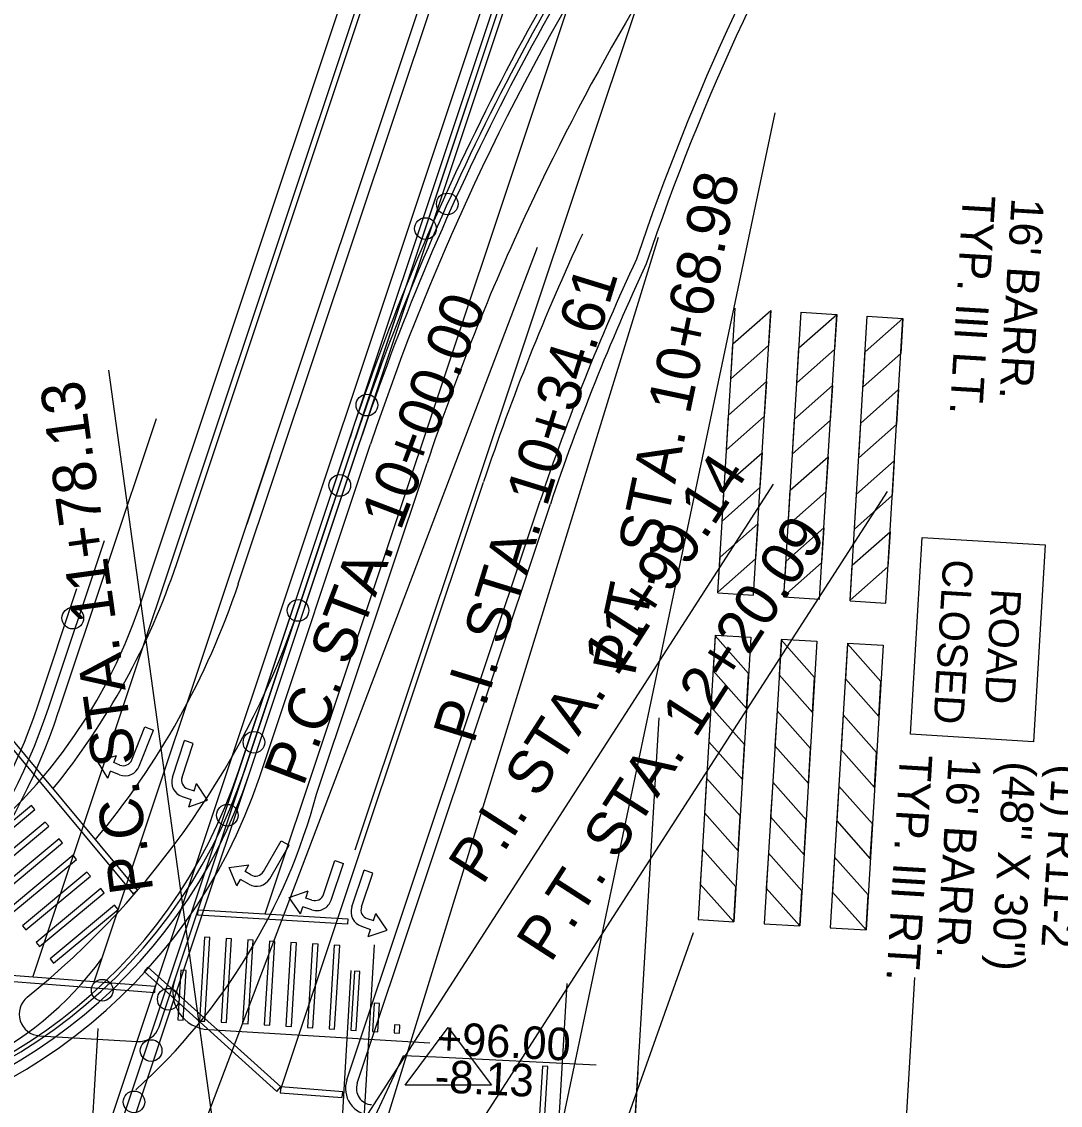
# Model space of a CAD drawing. Extents: x 659657 to 668193, y 633084 to 648639.
# Drawn here: x 661820.9 to 662012.7, y 642494.3 to 642694.4 of the extents above; entities that cross this region are included whole.
import ezdxf

# ---------------------------------------------------------------- set-up
doc = ezdxf.new("R2010")
doc.units = 0
for name, color, linetype in [('R_Draft', 7, 'Continuous'), ('R_MOT_Stage 3', 7, 'Continuous'), ('R_MOT_STAGE 3_ALG', 7, 'Continuous'), ('R_MOT_Stage 3_Striping', 7, 'Continuous'), ('R_MOT_Stage 4', 7, 'Continuous'), ('R_MOT_STAGE 4_ALG', 7, 'Continuous'), ('R_MOT_Stage 4_Striping', 7, 'Continuous'), ('R_MOT_Stage 5_Striping', 7, 'Continuous'), ('R_MOT_Stage 5_Striping_PPM', 7, 'Continuous'), ('R_ROW Annot', 7, 'Continuous'), ('S_EXISTING_ALIGNMENT', 7, 'Continuous'), ('T_SIGNAL CONTROL CABINET', 7, 'Continuous')]:
    doc.layers.add(name, color=color, linetype=linetype)

msp = doc.modelspace()

# ---------------------------------------------------------------- linework, layer by layer
msp.add_line((661897.38, 642503.25), (661926.96, 642501.81))
msp.add_lwpolyline([(661879.19, 642477.42), (661891.39, 642503.54), (661897.38, 642503.25)])
at = {"layer": 'R_Draft'}
msp.add_lwpolyline([(661899.68, 642508.67), (661907.64, 642498.06), (661891.73, 642498.06)], close=True, dxfattribs=at)
at = {"layer": 'R_MOT_Stage 3'}
for p, q in [((661861.01, 642556.11), (661881.53, 642617.63)), ((661862.9, 642555.48), (661883.43, 642616.99)), ((661882.86, 642498.38), (661918.53, 642605.28))]:
    msp.add_line(p, q, dxfattribs=at)
for centre in [(661899.49, 642660.73), (661884.64, 642623.6), (661871.93, 642585.68), (661858.88, 642547.88), (661835.79, 642515.56)]:
    msp.add_circle(centre, 2, dxfattribs=at)
for centre, radius, start, end in [((662313.83, 642473.36), 455.74, 144.6079, 161.5452), ((662339.24, 642514.77), 424.99, 148.4937, 161.4937), ((662313.83, 642473.36), 453.74, 144.6079, 161.5452), ((662313.83, 642473.36), 416.74, 154.9715, 161.5452), ((661769.94, 642586.5), 96, 273.5027, 341.5452), ((661769.94, 642586.5), 98, 273.5027, 341.5452), ((661885.7, 642497.43), 3, 161.5452, 266.5452)]:
    msp.add_arc(centre, radius, start, end, dxfattribs=at)
at = {"layer": 'R_MOT_STAGE 3_ALG'}
for points in [[(661857.55, 642481.46), (661836.99, 642630.04)], [(661878.51, 642482.84), (661959.69, 642608.97)], [(661899.48, 642481.57), (661980.74, 642607.66)]]:
    msp.add_lwpolyline(points, dxfattribs=at)
at = {"layer": 'R_MOT_Stage 3_Striping'}
for p, q in [((661864.8, 642554.84), (661885.33, 642616.36)), ((661875.37, 642551.76), (661895.76, 642612.88)), ((661868.78, 642497.27), (661906.2, 642609.39)), ((661880.96, 642499.01), (661916.63, 642605.91))]:
    msp.add_line(p, q, dxfattribs=at)
for points in [[(661868.73, 642497.7), (661844.23, 642519.85), (661843.51, 642519.05), (661868.01, 642496.89)], [(661880.19, 642496.81), (661868.73, 642497.7), (661868.65, 642496.64), (661880.11, 642495.75)]]:
    msp.add_lwpolyline(points, close=True, dxfattribs=at)
for centre, radius, start, end in [((662313.83, 642473.36), 451.74, 133.5235, 161.5452), ((662313.83, 642473.36), 440.74, 133.5235, 154.9715), ((662339.24, 642514.77), 426.97, 148.4632, 161.4632), ((662313.83, 642473.36), 440.74, 154.9715, 161.5452), ((662313.83, 642473.36), 429.74, 154.9715, 161.5452), ((662313.83, 642473.36), 418.74, 154.9715, 161.5452), ((661769.94, 642586.5), 100, 273.5027, 341.5452), ((661766.07, 642581.09), 113.16, 312.1394, 344.9775), ((661885.7, 642497.43), 5, 161.5452, 266.5452)]:
    msp.add_arc(centre, radius, start, end, dxfattribs=at)
at = {"layer": 'R_MOT_Stage 4'}
for p, q in [((661838.7, 642489.27), (661920.29, 642733.77)), ((661840.6, 642488.63), (661922.19, 642733.14)), ((661825.84, 642567.63), (661836.18, 642598.6)), ((661823.95, 642568.26), (661831.12, 642589.75))]:
    msp.add_line(p, q, dxfattribs=at)
for centre in [(661895.46, 642656.19), (661879.63, 642608.76), (661830.34, 642584.27), (661863.8, 642561.34), (661847.98, 642513.91), (661844.81, 642504.42), (661841.65, 642494.94)]:
    msp.add_circle(centre, 2, dxfattribs=at)
for radius in [118, 116]:
    msp.add_arc((661713.91, 642604.98), radius, 266.5452, 341.5452, dxfattribs=at)
at = {"layer": 'R_MOT_STAGE 4_ALG'}
for points in [[(661912.94, 642454.05), (661960.04, 642677.54)], [(661879.63, 642463.45), (661938.46, 642654.61)], [(661845.1, 642465.81), (661916.16, 642652.76)]]:
    msp.add_lwpolyline(points, dxfattribs=at)
at = {"layer": 'R_MOT_Stage 4_Striping'}
for p, q in [((661822.98, 642517.98), (661897.53, 642741.37)), ((661834.28, 642517.1), (661907.96, 642737.89)), ((661836.8, 642489.9), (661918.4, 642734.4)), ((661827.74, 642566.99), (661845.8, 642621.12)), ((661866.67, 642614.16), (661862.49, 642601.61))]:
    msp.add_line(p, q, dxfattribs=at)
msp.add_lwpolyline([(661845.56, 642516.22), (661798.06, 642519.91), (661797.98, 642518.86), (661845.48, 642515.17)], close=True, dxfattribs=at)
msp.add_arc((661713.91, 642604.98), 120, 266.5452, 341.5452, dxfattribs=at)
at = {"layer": 'R_MOT_Stage 5_Striping'}
msp.add_lwpolyline([(661917.04, 642501.55), (661915.05, 642468.61), (661916.05, 642468.55), (661918.04, 642501.49)], close=True, dxfattribs=at)
at = {"layer": 'R_MOT_Stage 5_Striping_PPM'}
for p, q in [((661849.53, 642594.37), (661898.48, 642741.05)), ((661860.91, 642590.57), (661909.86, 642737.25)), ((661872.29, 642586.77), (661921.24, 642733.45)), ((661865.89, 642529.68), (661932.63, 642729.66)), ((661882.48, 642541.47), (661944.01, 642725.86)), ((661846.27, 642508.79), (661872.29, 642586.77)), ((661822.71, 642549.69), (661810.8, 642539.77)), ((661811.44, 642539), (661823.35, 642548.92)), ((661823.35, 642548.92), (661822.71, 642549.69)), ((661825.27, 642546.61), (661813.36, 642536.69)), ((661814, 642535.93), (661825.91, 642545.84)), ((661825.91, 642545.84), (661825.27, 642546.61)), ((661827.83, 642543.54), (661815.92, 642533.62)), ((661816.56, 642532.85), (661828.47, 642542.77)), ((661828.47, 642542.77), (661827.83, 642543.54)), ((661830.39, 642540.47), (661818.48, 642530.55)), ((661819.12, 642529.78), (661831.03, 642539.7)), ((661831.03, 642539.7), (661830.39, 642540.47)), ((661832.95, 642537.39), (661821.04, 642527.47)), ((661833.59, 642536.62), (661832.95, 642537.39)), ((661821.68, 642526.7), (661833.59, 642536.62)), ((661835.51, 642534.32), (661823.59, 642524.4)), ((661824.23, 642523.63), (661836.15, 642533.55)), ((661836.15, 642533.55), (661835.51, 642534.32)), ((661838.07, 642531.24), (661826.15, 642521.33)), ((661838.71, 642530.48), (661838.07, 642531.24)), ((661826.79, 642520.56), (661838.71, 642530.48)), ((661821.04, 642527.47), (661821.68, 642526.7)), ((661854.66, 642525.35), (661853.73, 642509.88)), ((661855.66, 642525.29), (661854.66, 642525.35)), ((661854.73, 642509.82), (661855.66, 642525.29)), ((661858.65, 642525.11), (661857.72, 642509.64)), ((661859.65, 642525.05), (661858.65, 642525.11)), ((661858.72, 642509.58), (661859.65, 642525.05)), ((661862.65, 642524.87), (661861.71, 642509.4)), ((661863.65, 642524.81), (661862.65, 642524.87)), ((661862.71, 642509.34), (661863.65, 642524.81)), ((661823.59, 642524.4), (661824.23, 642523.63)), ((661866.64, 642524.63), (661865.71, 642509.16)), ((661867.64, 642524.57), (661866.64, 642524.63)), ((661866.7, 642509.1), (661867.64, 642524.57)), ((661870.63, 642524.39), (661869.7, 642508.92)), ((661871.63, 642524.33), (661870.63, 642524.39)), ((661870.7, 642508.86), (661871.63, 642524.33)), ((661874.63, 642524.15), (661873.69, 642508.68)), ((661875.62, 642524.09), (661874.63, 642524.15)), ((661874.69, 642508.62), (661875.62, 642524.09)), ((661878.62, 642523.91), (661877.68, 642508.43)), ((661879.62, 642523.85), (661878.62, 642523.91)), ((661878.68, 642508.37), (661879.62, 642523.85)), ((661826.15, 642521.33), (661826.79, 642520.56)), ((661850.29, 642519.25), (661849.73, 642510.12)), ((661851.28, 642519.19), (661850.29, 642519.25)), ((661850.73, 642510.06), (661851.28, 642519.19)), ((661882.33, 642519.06), (661881.68, 642508.19)), ((661883.33, 642519), (661882.33, 642519.06)), ((661882.67, 642508.13), (661883.33, 642519)), ((661885.98, 642513.15), (661885.67, 642507.95)), ((661886.98, 642513.09), (661885.98, 642513.15)), ((661886.67, 642507.89), (661886.98, 642513.09)), ((661849.73, 642510.12), (661850.73, 642510.06)), ((661853.73, 642509.88), (661854.73, 642509.82)), ((661857.72, 642509.64), (661858.72, 642509.58)), ((661861.71, 642509.4), (661862.71, 642509.34)), ((661865.71, 642509.16), (661866.7, 642509.1)), ((661869.7, 642508.92), (661870.7, 642508.86)), ((661889.75, 642509.17), (661889.66, 642507.71)), ((661890.75, 642509.11), (661889.75, 642509.17)), ((661890.66, 642507.65), (661890.75, 642509.11)), ((661824.2, 642507.16), (661842.23, 642506.07)), ((661873.69, 642508.68), (661874.69, 642508.62)), ((661877.68, 642508.43), (661878.68, 642508.37)), ((661881.68, 642508.19), (661882.67, 642508.13)), ((661885.67, 642507.95), (661886.67, 642507.89)), ((661889.66, 642507.71), (661890.66, 642507.65))]:
    msp.add_line(p, q, dxfattribs=at)
for points in [[(661814.44, 642567.43), (661842.3, 642533.98), (661841.53, 642533.34), (661813.67, 642566.79)], [(661853.49, 642530.43), (661881.11, 642528.77), (661881.04, 642527.77), (661853.43, 642529.43)]]:
    msp.add_lwpolyline(points, close=True, dxfattribs=at)
for centre, radius, start, end in [((661723.37, 642636.47), 133, 320.9745, 341.5452), ((661723.37, 642636.47), 145, 320.0378, 341.5452), ((661723.37, 642636.47), 157, 308.8878, 341.5452), ((661824.44, 642511.15), 4, 128.8878, 266.5452), ((661842.48, 642510.06), 4, 266.5452, 341.5452)]:
    msp.add_arc(centre, radius, start, end, dxfattribs=at)
at = {"layer": 'R_ROW Annot'}
for p, q in [((661949.44, 642588.92), (661952.61, 642641.46)), ((661956.02, 642588.52), (661959.19, 642641.07)), ((661961.63, 642588.19), (661964.8, 642640.73)), ((661964.8, 642640.73), (661971.38, 642640.33)), ((661964.8, 642640.73), (661971.38, 642640.33)), ((661968.21, 642587.79), (661971.38, 642640.33)), ((661973.84, 642587.45), (661977.01, 642639.99)), ((661977.01, 642639.99), (661983.61, 642639.59)), ((661977.03, 642639.95), (661977.07, 642639.99)), ((661980.44, 642587.05), (661983.61, 642639.59)), ((661984.99, 642562.82), (661987.19, 642599.15)), ((661987.19, 642599.15), (662009.88, 642597.78)), ((662009.88, 642597.78), (662007.69, 642561.45)), ((661949.44, 642588.92), (661956.02, 642588.52)), ((661961.63, 642588.19), (661968.21, 642587.79)), ((661973.84, 642587.45), (661980.44, 642587.05)), ((661948.97, 642581.13), (661945.8, 642528.59)), ((661948.97, 642581.13), (661955.55, 642580.73)), ((661955.55, 642580.73), (661952.37, 642528.19)), ((661961.16, 642580.39), (661957.99, 642527.85)), ((661961.16, 642580.39), (661967.74, 642579.99)), ((661967.74, 642579.99), (661964.56, 642527.45)), ((661973.37, 642579.65), (661970.2, 642527.11)), ((661973.37, 642579.65), (661979.96, 642579.26)), ((661979.96, 642579.26), (661976.79, 642526.71)), ((662007.69, 642561.45), (661984.99, 642562.82)), ((661945.8, 642528.59), (661952.37, 642528.19)), ((661957.99, 642527.85), (661964.56, 642527.45)), ((661957.99, 642527.85), (661964.56, 642527.45)), ((661970.2, 642527.11), (661976.79, 642526.71)), ((661970.22, 642527.15), (661970.25, 642527.11)), ((661932.01, 642489.86), (661944.96, 642526.23))]:
    msp.add_line(p, q, dxfattribs=at)
for points in [[(661959.19, 642641.07), (661958.78, 642634.61), (661951.82, 642628.45), (661952.21, 642634.89)], [(661971.38, 642640.33), (661970.97, 642633.87), (661964.01, 642627.71), (661964.4, 642634.15)], [(661983.61, 642639.59), (661983.2, 642633.13), (661976.24, 642626.97), (661976.63, 642633.41)], [(661958.39, 642627.94), (661957.99, 642621.48), (661951.03, 642615.32), (661951.42, 642621.76)], [(661970.59, 642627.2), (661970.18, 642620.74), (661963.22, 642614.58), (661963.61, 642621.02)], [(661982.81, 642626.46), (661982.4, 642620), (661975.45, 642613.84), (661975.84, 642620.28)], [(661957.6, 642614.81), (661957.19, 642608.35), (661950.24, 642602.19), (661950.63, 642608.63)], [(661969.79, 642614.07), (661969.38, 642607.61), (661962.43, 642601.45), (661962.82, 642607.89)], [(661982.02, 642613.33), (661981.61, 642606.88), (661974.66, 642600.71), (661975.05, 642607.15)], [(661956.81, 642601.68), (661956.4, 642595.22), (661949.45, 642589.06), (661949.84, 642595.5)], [(661969, 642600.94), (661968.59, 642594.49), (661961.64, 642588.32), (661962.03, 642594.76)], [(661981.23, 642600.21), (661980.82, 642593.75), (661973.87, 642587.59), (661974.25, 642594.02)], [(661954.75, 642567.58), (661955.12, 642574.04), (661948.96, 642580.99), (661948.57, 642574.55)], [(661966.94, 642566.84), (661967.31, 642573.3), (661961.15, 642580.25), (661960.76, 642573.81)], [(661979.17, 642566.1), (661979.54, 642572.56), (661973.38, 642579.52), (661972.99, 642573.08)], [(661953.96, 642554.45), (661954.33, 642560.91), (661948.17, 642567.86), (661947.78, 642561.42)], [(661966.15, 642553.71), (661966.52, 642560.17), (661960.36, 642567.13), (661959.97, 642560.69)], [(661978.38, 642552.97), (661978.75, 642559.43), (661972.59, 642566.39), (661972.2, 642559.95)], [(661953.17, 642541.32), (661953.54, 642547.78), (661947.37, 642554.73), (661946.99, 642548.29)], [(661965.36, 642540.58), (661965.73, 642547.04), (661959.56, 642554), (661959.18, 642547.56)], [(661977.59, 642539.84), (661977.96, 642546.3), (661971.79, 642553.26), (661971.4, 642546.82)], [(661952.37, 642528.19), (661952.74, 642534.65), (661946.58, 642541.6), (661946.19, 642535.16)], [(661964.56, 642527.45), (661964.93, 642533.91), (661958.77, 642540.87), (661958.38, 642534.43)], [(661976.79, 642526.71), (661977.16, 642533.18), (661971, 642540.13), (661970.61, 642533.69)]]:
    msp.add_lwpolyline(points, close=True, dxfattribs=at)
at = {"layer": 'S_EXISTING_ALIGNMENT'}
msp.add_arc((661937.25, 642496.11), 249.11, 115.6664, 161.5452, dxfattribs=at)
at = {"layer": 'T_SIGNAL CONTROL CABINET'}
for p, q in [((661842.83, 642586.93), (661894.68, 642742.32)), ((661849.17, 642517.48), (661921.24, 642733.45)), ((661862.09, 642556.21), (661882.48, 642617.31)), ((661926.57, 642366.23), (661938.63, 642565.87)), ((661841.25, 642558.08), (661843.66, 642564.21)), ((661842.61, 642556.94), (661845.23, 642563.6)), ((661843.66, 642564.21), (661845.23, 642563.6)), ((661848.74, 642554.89), (661851, 642561.67)), ((661850.52, 642554.89), (661852.6, 642561.14)), ((661852.6, 642561.14), (661851, 642561.67)), ((661834.9, 642557.86), (661838.44, 642558.88)), ((661837.93, 642557.58), (661838.44, 642558.88)), ((661836.8, 642554.7), (661834.9, 642557.86)), ((661839.06, 642557.13), (661837.93, 642557.58)), ((661836.8, 642554.7), (661837.31, 642556.01)), ((661838.97, 642555.35), (661837.31, 642556.01)), ((661851.58, 642552.75), (661852.74, 642552.37)), ((661852.74, 642552.37), (661853.18, 642553.7)), ((661855.24, 642550.64), (661853.18, 642553.7)), ((661850.52, 642551.33), (661852.21, 642550.77)), ((661851.76, 642549.43), (661852.21, 642550.77)), ((661851.76, 642549.43), (661855.24, 642550.64)), ((661865.53, 642537.48), (661868.84, 642543.17)), ((661868.84, 642543.17), (661870.3, 642542.32)), ((661866.7, 642536.14), (661870.3, 642542.32)), ((661876.64, 642533.26), (661878.72, 642539.51)), ((661878.06, 642532.19), (661880.33, 642538.98)), ((661878.72, 642539.51), (661880.33, 642538.98)), ((661859.22, 642538.22), (661862.88, 642538.69)), ((661860.61, 642534.81), (661859.22, 642538.22)), ((661862.17, 642537.48), (661862.88, 642538.69)), ((661863.22, 642536.87), (661862.17, 642537.48)), ((661881.86, 642530.93), (661884.12, 642537.71)), ((661883.64, 642530.93), (661885.72, 642537.18)), ((661885.72, 642537.18), (661884.12, 642537.71)), ((661860.61, 642534.81), (661861.32, 642536.02)), ((661862.86, 642535.13), (661861.32, 642536.02)), ((661870.31, 642532.7), (661873.79, 642533.91)), ((661873.35, 642532.58), (661873.79, 642533.91)), ((661872.37, 642529.65), (661870.31, 642532.7)), ((661872.37, 642529.65), (661872.81, 642530.98)), ((661874.5, 642530.42), (661872.81, 642530.98)), ((661874.5, 642532.19), (661873.35, 642532.58)), ((661884.7, 642528.79), (661885.86, 642528.41)), ((661885.86, 642528.41), (661886.3, 642529.74)), ((661888.36, 642526.68), (661886.3, 642529.74)), ((661883.63, 642527.37), (661885.32, 642526.8)), ((661884.88, 642525.47), (661885.32, 642526.8)), ((661884.88, 642525.47), (661888.36, 642526.68)), ((661886.01, 642523.96), (661879.68, 642419.15)), ((661881.71, 642519.21), (661875.69, 642419.39)), ((661915.61, 642416.98), (661921.64, 642516.8)), ((661979.5, 642413.13), (661985.82, 642517.94)), ((661834.98, 642508.51), (661831.17, 642445.42)), ((661896.25, 642505.81), (661855.39, 642508.28))]:
    msp.add_line(p, q, dxfattribs=at)
msp.add_lwpolyline([(661934.68, 642500.49), (661932.33, 642461.56)], dxfattribs=at)
for centre, radius, start, end in [((662313.83, 642473.36), 454.74, 144.6079, 161.5452), ((661750.82, 642617.63), 97, 268.8358, 341.5452), ((661840, 642557.97), 2.81, 248.5304, 338.5304), ((661839.68, 642558.7), 1.69, 248.5304, 338.5304), ((661770.08, 642586.92), 97, 270.2072, 341.5452), ((661851.41, 642554), 2.81, 161.5452, 251.5452), ((661852.12, 642554.35), 1.69, 161.5452, 251.5452), ((661864.07, 642538.32), 1.69, 239.7956, 329.7956), ((661864.27, 642537.56), 2.81, 239.7956, 329.7956), ((661875.04, 642533.79), 1.69, 251.5452, 341.5452), ((661875.39, 642533.08), 2.81, 251.5452, 341.5452), ((661884.52, 642530.04), 2.81, 161.5452, 251.5452), ((661885.24, 642530.39), 1.69, 161.5452, 251.5452), ((661784.89, 642558.62), 63, 266.5452, 323.7924), ((661855.81, 642515.27), 7, 161.5452, 266.5452)]:
    msp.add_arc(centre, radius, start, end, dxfattribs=at)

# ---------------------------------------------------------------- texts
for s, p in [('+96.00', (661897.4, 642503.75)), ('-8.13', (661897.06, 642496.76))]:
    msp.add_text(s, height=6, rotation=357.2199).set_placement(p)
at = {"layer": 'R_MOT_STAGE 3_ALG'}
for s, rotation, p in [('P.C. STA. 11+78.13', 97.8788, (661845.25, 642533.92)), ('P.I. STA. 11+99.14', 57.2345, (661906.01, 642534.79)), ('P.T. STA. 12+20.09', 57.1995, (661918.58, 642520.43))]:
    msp.add_text(s, height=8, rotation=rotation, dxfattribs=at).set_placement(p)
at = {"layer": 'R_MOT_STAGE 4_ALG'}
for s, rotation, p in [('P.T. STA. 10+68.98', 78.0985, (661934.06, 642573.41)), ('P.I. STA. 10+34.61', 72.8922, (661904.38, 642560.86)), ('P.C. STA. 10+00.00', 69.1879, (661872.88, 642552.99))]:
    msp.add_text(s, height=8, rotation=rotation, dxfattribs=at).set_placement(p)
at = {"layer": 'R_ROW Annot'}
for s, height, p in [('TYP. III LT.', 6, (661994.7, 642662.47)), ("16' BARR.", 6, (662003.68, 642661.93)), ('CLOSED', 5.537, (661991.07, 642595.24)), ('ROAD', 5.51, (661999.98, 642589.8)), ('TYP. III RT.', 6, (661983.08, 642559.21)), ("16' BARR.", 6, (661992.06, 642558.67)), ('(48" X 30")', 6, (662002.21, 642557.94)), ('(1) R11-2', 6, (662011.2, 642557.4))]:
    msp.add_text(s, height=height, rotation=266.5452, dxfattribs=at).set_placement(p)

doc.saveas('drawing.dxf')
